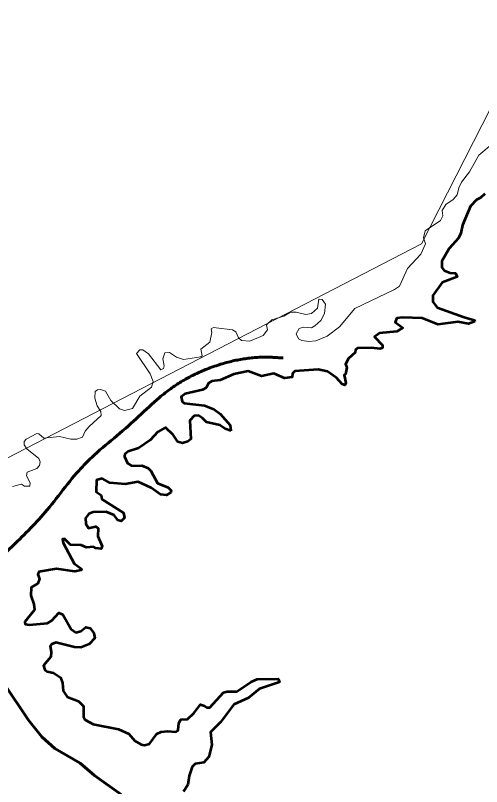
# Model space of a CAD drawing. Extents: x -1643653 to 4543381, y 1624270 to 13878484.
# Drawn here: x 800139 to 800823, y 9017869 to 9019002 of the extents above; entities that cross this region are included whole.
import ezdxf

# ---------------------------------------------------------------- set-up
doc = ezdxf.new("R2010")
doc.units = 0
doc.header["$LTSCALE"] = 200
doc.linetypes.add('LONG_DASH_SHORT_DASH', pattern=[9.9, 6, -1.2, 1.5, -1.2])
doc.layers.add('1', color=7, linetype='Continuous', lineweight=13)
doc.layers.add('28', color=7, linetype='Continuous', lineweight=53)

msp = doc.modelspace()

# ---------------------------------------------------------------- linework, layer by layer
at = {"layer": '1'}
for points in [[(807126, 9013554.3), (805831.2, 9014683.5), (804956.4, 9014561), (803779.5, 9015538.2), (802903.5, 9015653.1), (801522.3, 9016894.9), (800901.2, 9016842.4), (800376.3, 9017157.5), (799886.4, 9016711.1), (799746.4, 9016868.7), (799540.1, 9016834.7), (799794.2, 9017234.1), (799926.4, 9018248.5), (800734.8, 9018666.7), (801270.7, 9019718.2), (802746.2, 9020198.7), (804393.9, 9022148.4), (804477.4, 9023011.8), (804881.1, 9023304.3), (805354.3, 9023555), (806014.4, 9022695.6), (806410.3, 9021665.8)], [(800584.6, 9018585.5), (800589.4, 9018584.8), (800593.9, 9018577.9), (800592.6, 9018564.4), (800587.1, 9018554.1), (800578.6, 9018546.2), (800573.3, 9018543.4), (800561.8, 9018544.4), (800555.2, 9018542.1), (800551, 9018534.2), (800554.6, 9018527.2), (800559.2, 9018524.5), (800569.4, 9018523), (800579.8, 9018523.9), (800596.6, 9018530.8), (800614.7, 9018544.6), (800637.2, 9018571.8), (800695.4, 9018599.4), (800702.8, 9018604.5), (800714.7, 9018630.5), (800734.1, 9018651.5), (800741.1, 9018666.8), (800738.1, 9018675.5), (800740.4, 9018685.5), (800763, 9018700.8), (800766.6, 9018708), (800765.3, 9018715.6), (800771, 9018724.6), (800781.6, 9018731.8), (800787.2, 9018738.6), (800789.7, 9018748.8), (800793.9, 9018757.2), (800805.5, 9018772.6), (800819.2, 9018796.8), (800834.5, 9018809.7)], [(800584.6, 9018585.5), (800589.4, 9018584.8), (800593.9, 9018577.9), (800592.6, 9018564.4), (800587.1, 9018554.1), (800578.6, 9018546.2), (800573.3, 9018543.4), (800561.8, 9018544.4), (800555.2, 9018542.1), (800551, 9018534.2), (800554.6, 9018527.2), (800559.2, 9018524.5), (800569.4, 9018523), (800579.8, 9018523.9), (800596.6, 9018530.8), (800614.7, 9018544.6), (800637.2, 9018571.8), (800695.4, 9018599.4), (800702.8, 9018604.5), (800714.7, 9018630.5), (800734.1, 9018651.5), (800741.1, 9018666.8), (800738.1, 9018675.5), (800740.4, 9018685.5), (800763, 9018700.8), (800766.6, 9018708), (800765.3, 9018715.6), (800771, 9018724.6), (800781.6, 9018731.8), (800787.2, 9018738.6), (800789.7, 9018748.8), (800793.9, 9018757.2), (800805.5, 9018772.6), (800819.2, 9018796.8), (800834.5, 9018809.7)], [(800828, 9018740.3), (800821.8, 9018734.3), (800815.9, 9018731.3), (800807.1, 9018722), (800795.1, 9018694), (800792.9, 9018682.3), (800789.2, 9018674.8), (800775.7, 9018660), (800765.1, 9018641.3), (800764.9, 9018632), (800768.1, 9018627.5), (800777.2, 9018624.1), (800785.1, 9018623.6), (800787.6, 9018618.2), (800765.5, 9018609.8), (800751.5, 9018590.7), (800751.9, 9018581.4), (800757.9, 9018573.1), (800797.6, 9018559.1), (800812.8, 9018554.6), (800813.3, 9018552.6)], [(800828, 9018740.3), (800821.8, 9018734.3), (800815.9, 9018731.3), (800807.1, 9018722), (800795.1, 9018694), (800792.9, 9018682.3), (800789.2, 9018674.8), (800775.7, 9018660), (800765.1, 9018641.3), (800764.9, 9018632), (800768.1, 9018627.5), (800777.2, 9018624.1), (800785.1, 9018623.6), (800787.6, 9018618.2), (800765.5, 9018609.8), (800751.5, 9018590.7), (800751.9, 9018581.4), (800757.9, 9018573.1), (800797.6, 9018559.1), (800812.8, 9018554.6), (800813.3, 9018552.6)], [(800433.4, 9018543.3), (800457.3, 9018540.2), (800462.6, 9018537.4), (800466.4, 9018528.5), (800470.9, 9018524.5), (800482.7, 9018523.8), (800502.5, 9018532.1), (800508.9, 9018540.2), (800507.2, 9018547.6), (800515.1, 9018554.8), (800532.9, 9018560.4), (800542.5, 9018566.3), (800550.8, 9018566.1), (800565.2, 9018562.9), (800573.7, 9018564.4), (800582.4, 9018572.2), (800584.2, 9018585.5), (800584.6, 9018585.5)], [(800433.4, 9018543.3), (800457.3, 9018540.2), (800462.6, 9018537.4), (800466.4, 9018528.5), (800470.9, 9018524.5), (800482.7, 9018523.8), (800502.5, 9018532.1), (800508.9, 9018540.2), (800507.2, 9018547.6), (800515.1, 9018554.8), (800532.9, 9018560.4), (800542.5, 9018566.3), (800550.8, 9018566.1), (800565.2, 9018562.9), (800573.7, 9018564.4), (800582.4, 9018572.2), (800584.2, 9018585.5), (800584.6, 9018585.5)], [(800813.3, 9018552.6), (800804, 9018549.3), (800788.2, 9018551.9), (800759, 9018548.2), (800736.1, 9018557.2), (800707.1, 9018558.4), (800699, 9018557.4), (800696.5, 9018551.5), (800707.7, 9018543.1), (800699, 9018537.8), (800673.6, 9018535.3), (800665.9, 9018529.8), (800677.8, 9018517.9), (800678, 9018513.6), (800674.3, 9018512.3), (800661.2, 9018514), (800641.2, 9018513.2), (800637.9, 9018510.9), (800637.4, 9018506.8), (800627.9, 9018498.3), (800623.6, 9018489.8), (800625.5, 9018484.9), (800623.4, 9018475), (800621.7, 9018473.7), (800624, 9018462.2), (800622.6, 9018458.8), (800622.6, 9018458.8)], [(800813.3, 9018552.6), (800804, 9018549.3), (800788.2, 9018551.9), (800759, 9018548.2), (800736.1, 9018557.2), (800707.1, 9018558.4), (800699, 9018557.4), (800696.5, 9018551.5), (800707.7, 9018543.1), (800699, 9018537.8), (800673.6, 9018535.3), (800665.9, 9018529.8), (800677.8, 9018517.9), (800678, 9018513.6), (800674.3, 9018512.3), (800661.2, 9018514), (800641.2, 9018513.2), (800637.9, 9018510.9), (800637.4, 9018506.8), (800627.9, 9018498.3), (800623.6, 9018489.8), (800625.5, 9018484.9), (800623.4, 9018475), (800621.7, 9018473.7), (800624, 9018462.2), (800622.6, 9018458.8), (800622.6, 9018458.8)], [(800170.1, 9018387.7), (800173.1, 9018387.2), (800180.3, 9018380.9), (800203.2, 9018383.4), (800220.2, 9018379.4), (800228.7, 9018379.8), (800237.2, 9018382.5), (800241, 9018391.3), (800246.8, 9018398.3), (800264.8, 9018414.4), (800264, 9018420.4), (800258.9, 9018428.4), (800255.1, 9018439.9), (800255.9, 9018449.4), (800259.3, 9018452.2), (800263.5, 9018452.4), (800270.8, 9018449.9), (800278.7, 9018436.5), (800291.6, 9018424.2), (800298.9, 9018421.9), (800310.5, 9018424.8), (800321.6, 9018442.9), (800338.3, 9018456), (800340.9, 9018464.1), (800336.7, 9018475.5), (800316.5, 9018505.4), (800321.5, 9018511.1), (800325.6, 9018511.1), (800334.1, 9018505.1), (800352.4, 9018481.4), (800356.4, 9018483.5), (800357.2, 9018487.2), (800355.3, 9018497.7), (800357.9, 9018506.6), (800365.1, 9018506.8), (800375.3, 9018500.2), (800385.5, 9018496.6), (800411, 9018500.7), (800411, 9018500.7), (800412.7, 9018502.2), (800411, 9018511.7), (800424.1, 9018522.3), (800427.1, 9018536.3), (800426.4, 9018541.9), (800429.5, 9018543.8), (800433.4, 9018543.3)], [(800170.1, 9018387.7), (800173.1, 9018387.2), (800180.3, 9018380.9), (800203.2, 9018383.4), (800220.2, 9018379.4), (800228.7, 9018379.8), (800237.2, 9018382.5), (800241, 9018391.3), (800246.8, 9018398.3), (800264.8, 9018414.4), (800264, 9018420.4), (800258.9, 9018428.4), (800255.1, 9018439.9), (800255.9, 9018449.4), (800259.3, 9018452.2), (800263.5, 9018452.4), (800270.8, 9018449.9), (800278.7, 9018436.5), (800291.6, 9018424.2), (800298.9, 9018421.9), (800310.5, 9018424.8), (800321.6, 9018442.9), (800338.3, 9018456), (800340.9, 9018464.1), (800336.7, 9018475.5), (800316.5, 9018505.4), (800321.5, 9018511.1), (800325.6, 9018511.1), (800334.1, 9018505.1), (800352.4, 9018481.4), (800356.4, 9018483.5), (800357.2, 9018487.2), (800355.3, 9018497.7), (800357.9, 9018506.6), (800365.1, 9018506.8), (800375.3, 9018500.2), (800385.5, 9018496.6), (800411, 9018500.7), (800411, 9018500.7), (800412.7, 9018502.2), (800411, 9018511.7), (800424.1, 9018522.3), (800427.1, 9018536.3), (800426.4, 9018541.9), (800429.5, 9018543.8), (800433.4, 9018543.3)], [(800622.6, 9018458.8), (800618.7, 9018460.5), (800610.2, 9018469.6), (800597.1, 9018479), (800583.1, 9018482.2), (800549.1, 9018479.4), (800545.5, 9018476), (800545.2, 9018470.5), (800533.7, 9018469), (800533.7, 9018469), (800518, 9018476.2), (800500.2, 9018472), (800480.7, 9018479.4), (800459.4, 9018475), (800439.5, 9018466.5), (800427.1, 9018465), (800422.2, 9018462), (800418.6, 9018455.2), (800413.6, 9018452.3), (800387.8, 9018446.4), (800381.9, 9018441.8), (800383.8, 9018434.8), (800386.5, 9018432.5), (800416.5, 9018429.1), (800430.1, 9018423.6), (800439.2, 9018417), (800454, 9018400), (800455, 9018391.8)], [(800622.6, 9018458.8), (800618.7, 9018460.5), (800610.2, 9018469.6), (800597.1, 9018479), (800583.1, 9018482.2), (800549.1, 9018479.4), (800545.5, 9018476), (800545.2, 9018470.5), (800533.7, 9018469), (800533.7, 9018469), (800518, 9018476.2), (800500.2, 9018472), (800480.7, 9018479.4), (800459.4, 9018475), (800439.5, 9018466.5), (800427.1, 9018465), (800422.2, 9018462), (800418.6, 9018455.2), (800413.6, 9018452.3), (800387.8, 9018446.4), (800381.9, 9018441.8), (800383.8, 9018434.8), (800386.5, 9018432.5), (800416.5, 9018429.1), (800430.1, 9018423.6), (800439.2, 9018417), (800454, 9018400), (800455, 9018391.8)], [(800455, 9018391.8), (800455, 9018391.8), (800446.7, 9018394.6), (800439, 9018400.2), (800419.1, 9018404.4), (800413.5, 9018410.4), (800407.4, 9018414.2), (800401.4, 9018414), (800394.8, 9018407.2), (800396.3, 9018379.6), (800391.8, 9018376), (800384.2, 9018373.8), (800377.4, 9018375.6), (800370.2, 9018386), (800359.1, 9018396.6), (800347.9, 9018390.4), (800336.6, 9018377.9), (800319.6, 9018366.2), (800304.3, 9018361.7), (800299.2, 9018357.5), (800298.8, 9018353.9), (800303.5, 9018344.1), (800309.9, 9018340.5), (800324.3, 9018340.9), (800333.6, 9018337.1), (800337.5, 9018333.2), (800347.5, 9018314.8), (800363.2, 9018308.4), (800367.2, 9018304.2), (800366.8, 9018301), (800360.8, 9018297.4), (800351.7, 9018298.2), (800338.2, 9018308.2), (800319.2, 9018316.9), (800300.1, 9018313.7), (800277.3, 9018315.4), (800266.1, 9018321.8), (800257.6, 9018319.4), (800257.4, 9018302.4), (800264.6, 9018297.3), (800265.4, 9018291.6), (800297.3, 9018271.5), (800298.8, 9018264.1), (800294.1, 9018259.2), (800289.3, 9018260.6), (800283.5, 9018267.7), (800272, 9018272.7), (800252.9, 9018272.1), (800246.4, 9018269.8), (800241.7, 9018263.6), (800241.9, 9018255), (800246.1, 9018248.7), (800256.3, 9018251.3), (800260.2, 9018248.7), (800259.5, 9018237), (800266.1, 9018222.4), (800264.6, 9018218.4), (800256.8, 9018219.2), (800253.5, 9018221.5), (800243.2, 9018220.3), (800235.1, 9018223.9), (800219.8, 9018224.3), (800210.9, 9018233.2), (800208, 9018232.6), (800208.8, 9018227.1), (800225.1, 9018197), (800235.5, 9018188.9), (800235.3, 9018187.2), (800226.1, 9018185.2), (800199, 9018189.2), (800172.9, 9018184.6), (800171.8, 9018180.8), (800174.1, 9018174.4), (800171.8, 9018167.4), (800161.6, 9018161.4), (800161.1, 9018149.9), (800165.9, 9018136.9), (800166.7, 9018128.9), (800152.3, 9018111.1), (800152.9, 9018107.9), (800159, 9018106.8), (800185.6, 9018109.4), (800192.3, 9018113.1), (800202.4, 9018124.2), (800202.4, 9018124.2), (800208.2, 9018121.8), (800220.7, 9018100.2), (800227.2, 9018095.4), (800234.6, 9018097.7), (800242.3, 9018103.4), (800248.3, 9018102.1), (800253.9, 9018094.6), (800255.5, 9018087.1), (800247.2, 9018078.2), (800234.7, 9018073.5), (800225.3, 9018073.9), (800198.1, 9018080.9), (800192.2, 9018078.6), (800189.6, 9018075.4), (800191.3, 9018067.3), (800190.9, 9018059.7)], [(800455, 9018391.8), (800455, 9018391.8), (800446.7, 9018394.6), (800439, 9018400.2), (800419.1, 9018404.4), (800413.5, 9018410.4), (800407.4, 9018414.2), (800401.4, 9018414), (800394.8, 9018407.2), (800396.3, 9018379.6), (800391.8, 9018376), (800384.2, 9018373.8), (800377.4, 9018375.6), (800370.2, 9018386), (800359.1, 9018396.6), (800347.9, 9018390.4), (800336.6, 9018377.9), (800319.6, 9018366.2), (800304.3, 9018361.7), (800299.2, 9018357.5), (800298.8, 9018353.9), (800303.5, 9018344.1), (800309.9, 9018340.5), (800324.3, 9018340.9), (800333.6, 9018337.1), (800337.5, 9018333.2), (800347.5, 9018314.8), (800363.2, 9018308.4), (800367.2, 9018304.2), (800366.8, 9018301), (800360.8, 9018297.4), (800351.7, 9018298.2), (800338.2, 9018308.2), (800319.2, 9018316.9), (800300.1, 9018313.7), (800277.3, 9018315.4), (800266.1, 9018321.8), (800257.6, 9018319.4), (800257.4, 9018302.4), (800264.6, 9018297.3), (800265.4, 9018291.6), (800297.3, 9018271.5), (800298.8, 9018264.1), (800294.1, 9018259.2), (800289.3, 9018260.6), (800283.5, 9018267.7), (800272, 9018272.7), (800252.9, 9018272.1), (800246.4, 9018269.8), (800241.7, 9018263.6), (800241.9, 9018255), (800246.1, 9018248.7), (800256.3, 9018251.3), (800260.2, 9018248.7), (800259.5, 9018237), (800266.1, 9018222.4), (800264.6, 9018218.4), (800256.8, 9018219.2), (800253.5, 9018221.5), (800243.2, 9018220.3), (800235.1, 9018223.9), (800219.8, 9018224.3), (800210.9, 9018233.2), (800208, 9018232.6), (800208.8, 9018227.1), (800225.1, 9018197), (800235.5, 9018188.9), (800235.3, 9018187.2), (800226.1, 9018185.2), (800199, 9018189.2), (800172.9, 9018184.6), (800171.8, 9018180.8), (800174.1, 9018174.4), (800171.8, 9018167.4), (800161.6, 9018161.4), (800161.1, 9018149.9), (800165.9, 9018136.9), (800166.7, 9018128.9), (800152.3, 9018111.1), (800152.9, 9018107.9), (800159, 9018106.8), (800185.6, 9018109.4), (800192.3, 9018113.1), (800202.4, 9018124.2), (800202.4, 9018124.2), (800208.2, 9018121.8), (800220.7, 9018100.2), (800227.2, 9018095.4), (800234.6, 9018097.7), (800242.3, 9018103.4), (800248.3, 9018102.1), (800253.9, 9018094.6), (800255.5, 9018087.1), (800247.2, 9018078.2), (800234.7, 9018073.5), (800225.3, 9018073.9), (800198.1, 9018080.9), (800192.2, 9018078.6), (800189.6, 9018075.4), (800191.3, 9018067.3), (800190.9, 9018059.7)], [(800134.6, 9018309.9), (800147.5, 9018313.3), (800151.8, 9018310.6), (800160.1, 9018310.3), (800160.5, 9018315.5), (800155.2, 9018325.8), (800155.8, 9018331.3), (800170.1, 9018336.7), (800174.3, 9018340.7), (800174.8, 9018346.4), (800173.1, 9018351.3), (800155.5, 9018365.3), (800151.6, 9018371.1), (800151.6, 9018376), (800154.3, 9018379.8), (800170.1, 9018387.7)], [(800134.6, 9018309.9), (800147.5, 9018313.3), (800151.8, 9018310.6), (800160.1, 9018310.3), (800160.5, 9018315.5), (800155.2, 9018325.8), (800155.8, 9018331.3), (800170.1, 9018336.7), (800174.3, 9018340.7), (800174.8, 9018346.4), (800173.1, 9018351.3), (800155.5, 9018365.3), (800151.6, 9018371.1), (800151.6, 9018376), (800154.3, 9018379.8), (800170.1, 9018387.7)], [(800190.9, 9018059.7), (800179.9, 9018047.1), (800182, 9018040.8), (800185.4, 9018038.2), (800194.8, 9018036.1), (800204.9, 9018029.3), (800207.7, 9018021.4), (800209, 9018010), (800214.7, 9018001), (800231.1, 9017994.5), (800238.7, 9017987.4), (800238.9, 9017971.4), (800241.1, 9017967.2), (800253, 9017960.9), (800290.3, 9017953.5), (800305.4, 9017946.7), (800314.3, 9017936.5), (800323.5, 9017930.7), (800328.1, 9017929.9), (800335.5, 9017932), (800346.6, 9017946.7), (800352.8, 9017949.6), (800362.1, 9017950.7), (800374.5, 9017949.7), (800377.6, 9017952), (800378.5, 9017962.4), (800381.4, 9017967.7), (800391.4, 9017968.1), (800400.6, 9017976.8), (800410.6, 9017989.6), (800416.6, 9017987.9), (800419.9, 9017985.1), (800424.1, 9017985.3), (800444.5, 9018007.2), (800449.8, 9018008.9), (800463.8, 9018008.7), (800484.8, 9018022.9), (800493.9, 9018026.8), (800524.7, 9018027.5), (800525.7, 9018024.9)], [(800190.9, 9018059.7), (800179.9, 9018047.1), (800182, 9018040.8), (800185.4, 9018038.2), (800194.8, 9018036.1), (800204.9, 9018029.3), (800207.7, 9018021.4), (800209, 9018010), (800214.7, 9018001), (800231.1, 9017994.5), (800238.7, 9017987.4), (800238.9, 9017971.4), (800241.1, 9017967.2), (800253, 9017960.9), (800290.3, 9017953.5), (800305.4, 9017946.7), (800314.3, 9017936.5), (800323.5, 9017930.7), (800328.1, 9017929.9), (800335.5, 9017932), (800346.6, 9017946.7), (800352.8, 9017949.6), (800362.1, 9017950.7), (800374.5, 9017949.7), (800377.6, 9017952), (800378.5, 9017962.4), (800381.4, 9017967.7), (800391.4, 9017968.1), (800400.6, 9017976.8), (800410.6, 9017989.6), (800416.6, 9017987.9), (800419.9, 9017985.1), (800424.1, 9017985.3), (800444.5, 9018007.2), (800449.8, 9018008.9), (800463.8, 9018008.7), (800484.8, 9018022.9), (800493.9, 9018026.8), (800524.7, 9018027.5), (800525.7, 9018024.9)], [(800525.7, 9018024.9), (800526.7, 9018022.4), (800497, 9018012.9), (800481.1, 9017999.6), (800459.4, 9017989.8), (800439.7, 9017963.9), (800425.2, 9017949.2), (800427.1, 9017930.5), (800422.7, 9017912.7), (800415.2, 9017904.4), (800402.7, 9017902.5), (800398.2, 9017898.2), (800393.8, 9017884.7), (800391.8, 9017871.9), (800385.5, 9017861.7)], [(800525.7, 9018024.9), (800526.7, 9018022.4), (800497, 9018012.9), (800481.1, 9017999.6), (800459.4, 9017989.8), (800439.7, 9017963.9), (800425.2, 9017949.2), (800427.1, 9017930.5), (800422.7, 9017912.7), (800415.2, 9017904.4), (800402.7, 9017902.5), (800398.2, 9017898.2), (800393.8, 9017884.7), (800391.8, 9017871.9), (800385.5, 9017861.7)]]:
    msp.add_lwpolyline(points, dxfattribs=at)
at = {"layer": '1', "linetype": 'LONG_DASH_SHORT_DASH', "lineweight": 60}
msp.add_lwpolyline([(799976.4, 9018256.3), (799991.7, 9018210.3), (800006.4, 9018175.8), (800031.5, 9018128.2), (800047.2, 9018113.7), (800057.2, 9018100.1), (800073.6, 9018083.2), (800121.4, 9018021.4), (800158.1, 9017966.9), (800177.6, 9017942.3), (800196.6, 9017925.3), (800233.8, 9017903.6), (800255, 9017885.5), (800294.1, 9017857.4)], dxfattribs=at)
at = {"layer": '1', "lineweight": 25}
msp.add_spline([(814781, 9009175.5), (814787.2, 9009173.4), (814796.9, 9009173.4), (814799.4, 9009172.4), (814805.1, 9009174.5), (814805.6, 9009176.5), (814811.7, 9009179.5), (814811.7, 9009179.5), (814801.5, 9009181), (814790.7, 9009181.5), (814784.1, 9009183.1), (814777.4, 9009185.1), (814778.4, 9009175.5)], degree=3, dxfattribs=at)
at = {"layer": '1', "linetype": 'LONG_DASH_SHORT_DASH', "lineweight": 60}
msp.add_spline([(800030.9, 9018128), (800081.5, 9018174.4), (800185.3, 9018275.7), (800239.3, 9018341.5), (800304.3, 9018398.9), (800366.7, 9018453.7), (800433.3, 9018487.5), (800505.9, 9018500.1), (800531.8, 9018498.9)], degree=3, dxfattribs=at)
at = {"layer": '28'}
for points in [[(800828, 9018740.3), (800821.8, 9018734.3), (800815.9, 9018731.3), (800807.1, 9018722), (800795.1, 9018694), (800792.9, 9018682.3), (800789.2, 9018674.8), (800775.7, 9018660), (800765.1, 9018641.3), (800764.9, 9018632), (800768.1, 9018627.5), (800777.2, 9018624.1), (800785.1, 9018623.6), (800787.6, 9018618.2), (800765.5, 9018609.8), (800751.5, 9018590.7), (800751.9, 9018581.4), (800757.9, 9018573.1), (800797.6, 9018559.1), (800812.8, 9018554.6), (800813.3, 9018552.6)], [(800813.3, 9018552.6), (800804, 9018549.3), (800788.2, 9018551.9), (800759, 9018548.2), (800736.1, 9018557.2), (800707.1, 9018558.4), (800699, 9018557.4), (800696.5, 9018551.5), (800707.7, 9018543.1), (800699, 9018537.8), (800673.6, 9018535.3), (800665.9, 9018529.8), (800677.8, 9018517.9), (800678, 9018513.6), (800674.3, 9018512.3), (800661.2, 9018514), (800641.2, 9018513.2), (800637.9, 9018510.9), (800637.4, 9018506.8), (800627.9, 9018498.3), (800623.6, 9018489.8), (800625.5, 9018484.9), (800623.4, 9018475), (800621.7, 9018473.7), (800624, 9018462.2), (800622.6, 9018458.8), (800622.6, 9018458.8)], [(800622.6, 9018458.8), (800618.7, 9018460.5), (800610.2, 9018469.6), (800597.1, 9018479), (800583.1, 9018482.2), (800549.1, 9018479.4), (800545.5, 9018476), (800545.2, 9018470.5), (800533.7, 9018469), (800533.7, 9018469), (800518, 9018476.2), (800500.2, 9018472), (800480.7, 9018479.4), (800459.4, 9018475), (800439.5, 9018466.5), (800427.1, 9018465), (800422.2, 9018462), (800418.6, 9018455.2), (800413.6, 9018452.3), (800387.8, 9018446.4), (800381.9, 9018441.8), (800383.8, 9018434.8), (800386.5, 9018432.5), (800416.5, 9018429.1), (800430.1, 9018423.6), (800439.2, 9018417), (800454, 9018400), (800455, 9018391.8)], [(800455, 9018391.8), (800455, 9018391.8), (800446.7, 9018394.6), (800439, 9018400.2), (800419.1, 9018404.4), (800413.5, 9018410.4), (800407.4, 9018414.2), (800401.4, 9018414), (800394.8, 9018407.2), (800396.3, 9018379.6), (800391.8, 9018376), (800384.2, 9018373.8), (800377.4, 9018375.6), (800370.2, 9018386), (800359.1, 9018396.6), (800347.9, 9018390.4), (800336.6, 9018377.9), (800319.6, 9018366.2), (800304.3, 9018361.7), (800299.2, 9018357.5), (800298.8, 9018353.9), (800303.5, 9018344.1), (800309.9, 9018340.5), (800324.3, 9018340.9), (800333.6, 9018337.1), (800337.5, 9018333.2), (800347.5, 9018314.8), (800363.2, 9018308.4), (800367.2, 9018304.2), (800366.8, 9018301), (800360.8, 9018297.4), (800351.7, 9018298.2), (800338.2, 9018308.2), (800319.2, 9018316.9), (800300.1, 9018313.7), (800277.3, 9018315.4), (800266.1, 9018321.8), (800257.6, 9018319.4), (800257.4, 9018302.4), (800264.6, 9018297.3), (800265.4, 9018291.6), (800297.3, 9018271.5), (800298.8, 9018264.1), (800294.1, 9018259.2), (800289.3, 9018260.6), (800283.5, 9018267.7), (800272, 9018272.7), (800252.9, 9018272.1), (800246.4, 9018269.8), (800241.7, 9018263.6), (800241.9, 9018255), (800246.1, 9018248.7), (800256.3, 9018251.3), (800260.2, 9018248.7), (800259.5, 9018237), (800266.1, 9018222.4), (800264.6, 9018218.4), (800256.8, 9018219.2), (800253.5, 9018221.5), (800243.2, 9018220.3), (800235.1, 9018223.9), (800219.8, 9018224.3), (800210.9, 9018233.2), (800208, 9018232.6), (800208.8, 9018227.1), (800225.1, 9018197), (800235.5, 9018188.9), (800235.3, 9018187.2), (800226.1, 9018185.2), (800199, 9018189.2), (800172.9, 9018184.6), (800171.8, 9018180.8), (800174.1, 9018174.4), (800171.8, 9018167.4), (800161.6, 9018161.4), (800161.1, 9018149.9), (800165.9, 9018136.9), (800166.7, 9018128.9), (800152.3, 9018111.1), (800152.9, 9018107.9), (800159, 9018106.8), (800185.6, 9018109.4), (800192.3, 9018113.1), (800202.4, 9018124.2), (800202.4, 9018124.2), (800208.2, 9018121.8), (800220.7, 9018100.2), (800227.2, 9018095.4), (800234.6, 9018097.7), (800242.3, 9018103.4), (800248.3, 9018102.1), (800253.9, 9018094.6), (800255.5, 9018087.1), (800247.2, 9018078.2), (800234.7, 9018073.5), (800225.3, 9018073.9), (800198.1, 9018080.9), (800192.2, 9018078.6), (800189.6, 9018075.4), (800191.3, 9018067.3), (800190.9, 9018059.7)], [(800190.9, 9018059.7), (800179.9, 9018047.1), (800182, 9018040.8), (800185.4, 9018038.2), (800194.8, 9018036.1), (800204.9, 9018029.3), (800207.7, 9018021.4), (800209, 9018010), (800214.7, 9018001), (800231.1, 9017994.5), (800238.7, 9017987.4), (800238.9, 9017971.4), (800241.1, 9017967.2), (800253, 9017960.9), (800290.3, 9017953.5), (800305.4, 9017946.7), (800314.3, 9017936.5), (800323.5, 9017930.7), (800328.1, 9017929.9), (800335.5, 9017932), (800346.6, 9017946.7), (800352.8, 9017949.6), (800362.1, 9017950.7), (800374.5, 9017949.7), (800377.6, 9017952), (800378.5, 9017962.4), (800381.4, 9017967.7), (800391.4, 9017968.1), (800400.6, 9017976.8), (800410.6, 9017989.6), (800416.6, 9017987.9), (800419.9, 9017985.1), (800424.1, 9017985.3), (800444.5, 9018007.2), (800449.8, 9018008.9), (800463.8, 9018008.7), (800484.8, 9018022.9), (800493.9, 9018026.8), (800524.7, 9018027.5), (800525.7, 9018024.9)], [(800525.7, 9018024.9), (800526.7, 9018022.4), (800497, 9018012.9), (800481.1, 9017999.6), (800459.4, 9017989.8), (800439.7, 9017963.9), (800425.2, 9017949.2), (800427.1, 9017930.5), (800422.7, 9017912.7), (800415.2, 9017904.4), (800402.7, 9017902.5), (800398.2, 9017898.2), (800393.8, 9017884.7), (800391.8, 9017871.9), (800385.5, 9017861.7)]]:
    msp.add_lwpolyline(points, dxfattribs=at)

doc.saveas('drawing.dxf')
